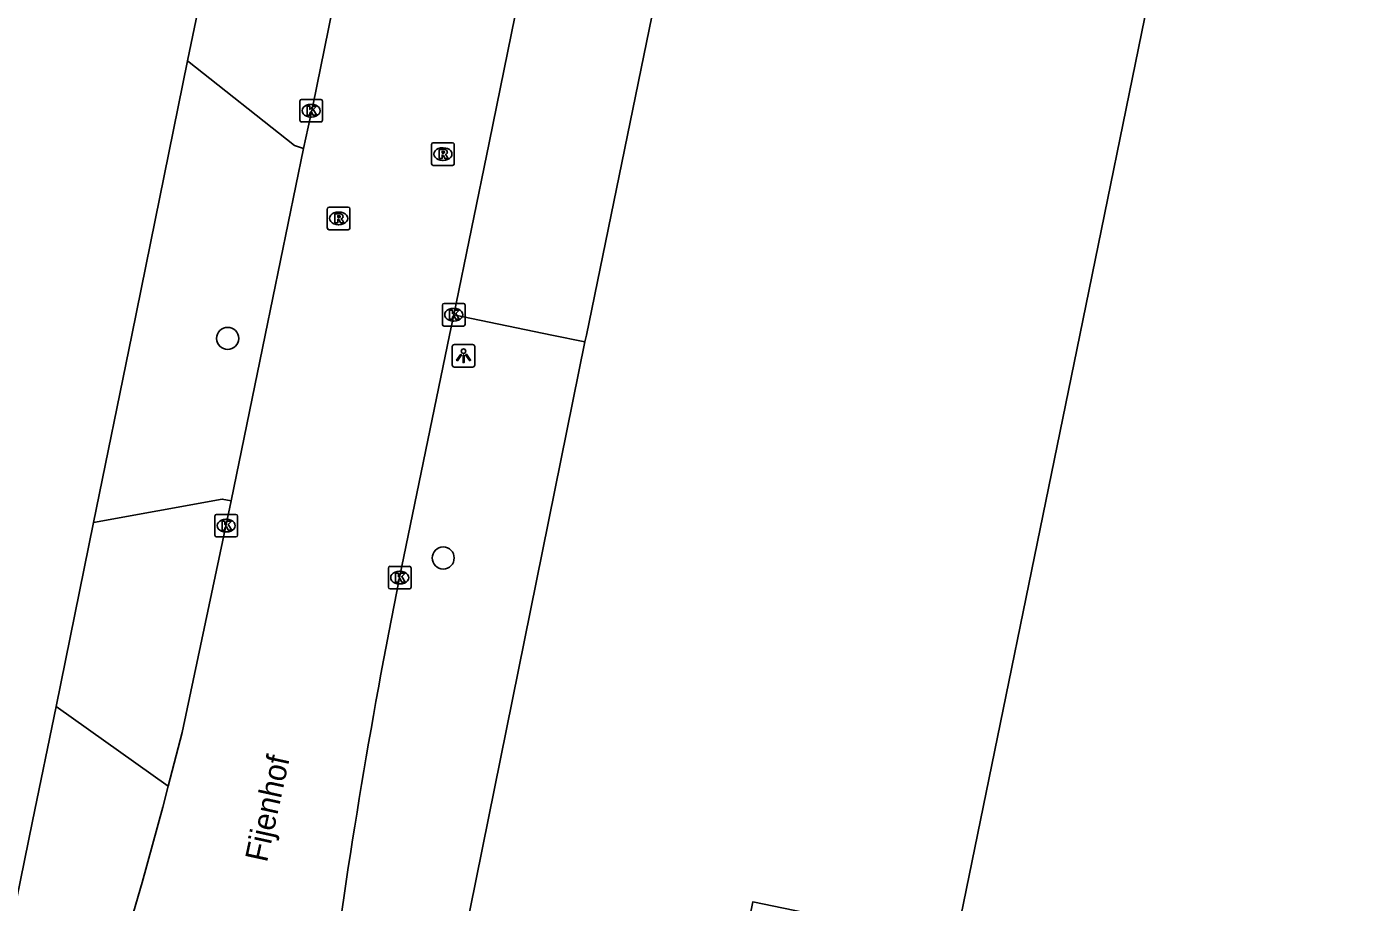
# Model space of a CAD drawing. Extents: x 157692 to 159670, y 381454 to 383289.
# Drawn here: x 158201 to 158259.7, y 382224.9 to 382263.7 of the extents above; entities that cross this region are included whole.
import ezdxf

# ---------------------------------------------------------------- set-up
doc = ezdxf.new("R2010")
doc.units = 0
for name, color, linetype in [('IMGEO_Boom', 7, 'Continuous'), ('IMGEO_Kolk', 7, 'Continuous'), ('IMGEO_Lichtpunt', 7, 'Continuous'), ('IMGEO_Openbare_ruimte_label', 7, 'Continuous'), ('IMGEO_Pand', 7, 'Continuous'), ('IMGEO_Rijbaan_lokaal_gesloten', 7, 'Continuous'), ('IMGEO_Rioolput', 7, 'Continuous'), ('IMGEO_Voetpad_open', 7, 'Continuous')]:
    doc.layers.add(name, color=color, linetype=linetype)

msp = doc.modelspace()

# ---------------------------------------------------------------- linework, layer by layer
at = {"layer": 'IMGEO_Boom'}
for centre in [(158209.902, 382249.853), (158219.447, 382240.129)]:
    msp.add_circle(centre, 0.489, dxfattribs=at)
at = {"layer": 'IMGEO_Kolk'}
for p, q in [((158213.1, 382259.515), (158213.1, 382260.367)), ((158213.175, 382260.441), (158214.027, 382260.441)), ((158214.101, 382260.367), (158214.101, 382259.515)), ((158213.588, 382260.221), (158213.613, 382260.221)), ((158214.027, 382259.441), (158213.175, 382259.441)), ((158213.611, 382259.661), (158213.586, 382259.661)), ((158219.413, 382250.477), (158219.413, 382251.329)), ((158219.488, 382251.403), (158220.34, 382251.403)), ((158219.901, 382251.183), (158219.926, 382251.183)), ((158220.414, 382251.329), (158220.414, 382250.477)), ((158220.34, 382250.403), (158219.488, 382250.403)), ((158219.924, 382250.623), (158219.899, 382250.623)), ((158209.338, 382241.135), (158209.338, 382241.987)), ((158209.413, 382242.061), (158210.265, 382242.061)), ((158209.826, 382241.841), (158209.851, 382241.841)), ((158210.339, 382241.987), (158210.339, 382241.135)), ((158210.265, 382241.061), (158209.413, 382241.061)), ((158209.849, 382241.281), (158209.824, 382241.281)), ((158217.022, 382238.832), (158217.022, 382239.684)), ((158217.097, 382239.758), (158217.949, 382239.758)), ((158217.51, 382239.538), (158217.535, 382239.538)), ((158218.023, 382239.684), (158218.023, 382238.832)), ((158217.949, 382238.758), (158217.097, 382238.758)), ((158217.533, 382238.978), (158217.508, 382238.978))]:
    msp.add_line(p, q, dxfattribs=at)
for points in [[(158213.1, 382259.515), (158213.1, 382260.367)], [(158213.175, 382260.441), (158214.027, 382260.441)], [(158214.101, 382260.367), (158214.101, 382259.515)], [(158213.421, 382260.141), (158213.544, 382260.141), (158213.544, 382259.99), (158213.674, 382260.141), (158213.838, 382260.141), (158213.692, 382259.99), (158213.845, 382259.741), (158213.693, 382259.741), (158213.608, 382259.905), (158213.544, 382259.838), (158213.544, 382259.741), (158213.421, 382259.741), (158213.421, 382260.141)], [(158214.027, 382259.441), (158213.175, 382259.441)], [(158219.413, 382250.477), (158219.413, 382251.329)], [(158219.488, 382251.403), (158220.34, 382251.403)], [(158219.734, 382251.103), (158219.857, 382251.103), (158219.857, 382250.952), (158219.987, 382251.103), (158220.151, 382251.103), (158220.005, 382250.952), (158220.158, 382250.703), (158220.006, 382250.703), (158219.921, 382250.867), (158219.857, 382250.8), (158219.857, 382250.703), (158219.734, 382250.703), (158219.734, 382251.103)], [(158220.414, 382251.329), (158220.414, 382250.477)], [(158220.34, 382250.403), (158219.488, 382250.403)], [(158209.338, 382241.135), (158209.338, 382241.987)], [(158209.413, 382242.061), (158210.265, 382242.061)], [(158209.659, 382241.761), (158209.782, 382241.761), (158209.782, 382241.61), (158209.912, 382241.761), (158210.076, 382241.761), (158209.93, 382241.61), (158210.083, 382241.361), (158209.931, 382241.361), (158209.846, 382241.525), (158209.782, 382241.458), (158209.782, 382241.361), (158209.659, 382241.361), (158209.659, 382241.761)], [(158210.339, 382241.987), (158210.339, 382241.135)], [(158210.265, 382241.061), (158209.413, 382241.061)], [(158217.022, 382238.832), (158217.022, 382239.684)], [(158217.097, 382239.758), (158217.949, 382239.758)], [(158217.343, 382239.458), (158217.466, 382239.458), (158217.466, 382239.307), (158217.596, 382239.458), (158217.76, 382239.458), (158217.614, 382239.307), (158217.767, 382239.058), (158217.615, 382239.058), (158217.53, 382239.222), (158217.466, 382239.155), (158217.466, 382239.058), (158217.343, 382239.058), (158217.343, 382239.458)], [(158218.023, 382239.684), (158218.023, 382238.832)], [(158217.949, 382238.758), (158217.097, 382238.758)]]:
    msp.add_lwpolyline(points, dxfattribs=at)
for centre, start, end in [((158213.177, 382260.365), 91.55205, 178.44795), ((158213.177, 382260.365), 91.55205, 178.44795), ((158214.025, 382260.365), 1.55205, 88.44795), ((158214.025, 382260.365), 1.55205, 88.44795), ((158213.177, 382259.517), 181.55205, 268.44795), ((158213.177, 382259.517), 181.55205, 268.44795), ((158214.025, 382259.517), 271.55205, 358.44795), ((158214.025, 382259.517), 271.55205, 358.44795), ((158219.49, 382251.327), 91.55205, 178.44795), ((158219.49, 382251.327), 91.55205, 178.44795), ((158220.338, 382251.327), 1.55205, 88.44795), ((158220.338, 382251.327), 1.55205, 88.44795), ((158219.49, 382250.479), 181.55205, 268.44795), ((158219.49, 382250.479), 181.55205, 268.44795), ((158220.338, 382250.479), 271.55205, 358.44795), ((158220.338, 382250.479), 271.55205, 358.44795), ((158209.415, 382241.985), 91.55205, 178.44795), ((158209.415, 382241.985), 91.55205, 178.44795), ((158210.263, 382241.985), 1.55205, 88.44795), ((158210.263, 382241.985), 1.55205, 88.44795), ((158209.415, 382241.137), 181.55205, 268.44795), ((158209.415, 382241.137), 181.55205, 268.44795), ((158210.263, 382241.137), 271.55205, 358.44795), ((158210.263, 382241.137), 271.55205, 358.44795), ((158217.099, 382239.682), 91.55205, 178.44795), ((158217.099, 382239.682), 91.55205, 178.44795), ((158217.947, 382239.682), 1.55205, 88.44795), ((158217.947, 382239.682), 1.55205, 88.44795), ((158217.099, 382238.834), 181.55205, 268.44795), ((158217.099, 382238.834), 181.55205, 268.44795), ((158217.947, 382238.834), 271.55205, 358.44795), ((158217.947, 382238.834), 271.55205, 358.44795)]:
    msp.add_arc(centre, 0.0765, start, end, dxfattribs=at)
for centre, major_axis, ratio, start_param, end_param in [((158213.587, 382259.941), (-0.387, 0.002), 0.722429, 4.712389, 7.853982), ((158213.612, 382259.941), (-0.39, 0.002), 0.717154, 1.570796, 4.712389), ((158219.9, 382250.903), (-0.387, 0.002), 0.722429, 4.712389, 7.853982), ((158219.925, 382250.903), (-0.39, 0.002), 0.717154, 1.570796, 4.712389), ((158209.825, 382241.561), (-0.387, 0.002), 0.722429, 4.712389, 7.853982), ((158209.85, 382241.561), (-0.39, 0.002), 0.717154, 1.570796, 4.712389), ((158217.509, 382239.258), (-0.387, 0.002), 0.722429, 4.712389, 7.853982), ((158217.534, 382239.258), (-0.39, 0.002), 0.717154, 1.570796, 4.712389)]:
    msp.add_ellipse(centre, major_axis=major_axis, ratio=ratio, start_param=start_param, end_param=end_param, dxfattribs=at)
at = {"layer": 'IMGEO_Lichtpunt'}
for p, q in [((158219.85, 382249.489), (158219.85, 382248.682)), ((158219.85, 382249.489), (158219.85, 382248.682)), ((158220.752, 382249.584), (158219.944, 382249.584)), ((158220.752, 382249.584), (158219.944, 382249.584)), ((158220.846, 382248.682), (158220.846, 382249.489)), ((158220.846, 382248.682), (158220.846, 382249.489)), ((158219.944, 382248.588), (158220.752, 382248.588)), ((158219.944, 382248.588), (158220.752, 382248.588))]:
    msp.add_line(p, q, dxfattribs=at)
for points in [[(158220.224, 382249.153), (158220.263, 382249.125), (158220.075, 382248.863), (158220.037, 382248.89), (158220.224, 382249.153)], [(158220.326, 382249.105), (158220.373, 382249.105), (158220.373, 382248.783), (158220.326, 382248.783), (158220.326, 382249.105)], [(158220.436, 382249.125), (158220.474, 382249.152), (158220.661, 382248.89), (158220.622, 382248.862), (158220.436, 382249.125)]]:
    msp.add_lwpolyline(points, dxfattribs=at)
msp.add_circle((158220.349, 382249.287), 0.0994, dxfattribs=at)
for centre, start, end in [((158219.944, 382249.489), 90, 180), ((158219.944, 382249.489), 90, 180), ((158220.752, 382249.489), 0, 90), ((158220.752, 382249.489), 0, 90), ((158219.944, 382248.682), 180, 270), ((158219.944, 382248.682), 180, 270), ((158220.752, 382248.682), 270, 0), ((158220.752, 382248.682), 270, 360)]:
    msp.add_arc(centre, 0.0946, start, end, dxfattribs=at)
at = {"layer": 'IMGEO_Pand'}
msp.add_lwpolyline([(158263.863, 382192.139), (158235.213, 382198), (158235.206, 382198.001), (158227.97, 382199.483), (158225.805, 382199.926), (158227.294, 382207.196), (158229.448, 382206.754), (158233.158, 382224.896), (158240.375, 382223.412), (158240.251, 382222.765), (158241.982, 382222.389), (158247.633, 382250), (158250.785, 382265.401), (158249.549, 382265.641), (158249.984, 382267.895), (158247.158, 382268.463), (158250.8, 382286.369), (158253.655, 382285.781), (158254.097, 382288.056), (158255.364, 382287.79), (158268.981, 382354.351)], dxfattribs=at)
at = {"layer": 'IMGEO_Rijbaan_lokaal_gesloten'}
for points in [[(158215.933, 382271.278), (158213.673, 382260.164), (158213.261, 382258.27)], [(158219.913, 382250.904), (158221.477, 382258.511), (158223.946, 382270.643)], [(158213.261, 382258.27), (158211.568, 382250), (158210.064, 382242.656)], [(158217.518, 382239.259), (158219.727, 382250), (158219.913, 382250.904)], [(158210.064, 382242.656), (158207.89, 382232.401), (158207.276, 382230.017)], [(158207.276, 382230.017), (158207.039, 382229.094), (158206.111, 382225.753), (158204.935, 382221.706)]]:
    msp.add_lwpolyline(points, dxfattribs=at)
msp.add_arc((158489.94, 382184.424), 277.886, 168.61923, 172.71864, dxfattribs=at)
at = {"layer": 'IMGEO_Rioolput'}
for p, q in [((158218.935, 382257.593), (158218.935, 382258.445)), ((158219.01, 382258.519), (158219.862, 382258.519)), ((158219.423, 382258.299), (158219.448, 382258.299)), ((158219.936, 382258.445), (158219.936, 382257.593)), ((158219.862, 382257.519), (158219.01, 382257.519)), ((158219.446, 382257.739), (158219.421, 382257.739)), ((158214.392, 382255.671), (158215.244, 382255.671)), ((158214.317, 382254.745), (158214.317, 382255.597)), ((158214.805, 382255.451), (158214.83, 382255.451)), ((158215.318, 382255.597), (158215.318, 382254.745)), ((158215.244, 382254.671), (158214.392, 382254.671)), ((158214.828, 382254.891), (158214.803, 382254.891))]:
    msp.add_line(p, q, dxfattribs=at)
for points in [[(158218.935, 382257.593), (158218.935, 382258.445)], [(158219.01, 382258.519), (158219.862, 382258.519)], [(158219.524, 382258.217), (158219.272, 382258.219), (158219.272, 382257.819)], [(158219.45, 382258.138), (158219.396, 382258.138), (158219.396, 382258.057)], [(158219.396, 382258.057), (158219.448, 382258.057)], [(158219.936, 382258.445), (158219.936, 382257.593)], [(158219.862, 382257.519), (158219.01, 382257.519)], [(158219.272, 382257.819), (158219.396, 382257.819), (158219.396, 382257.981), (158219.407, 382257.981)], [(158219.454, 382257.952), (158219.525, 382257.819), (158219.665, 382257.819), (158219.6, 382257.945)], [(158214.392, 382255.671), (158215.244, 382255.671)], [(158214.317, 382254.745), (158214.317, 382255.597)], [(158214.906, 382255.369), (158214.654, 382255.371), (158214.654, 382254.971)], [(158214.654, 382254.971), (158214.778, 382254.971), (158214.778, 382255.133), (158214.789, 382255.133)], [(158214.832, 382255.29), (158214.778, 382255.29), (158214.778, 382255.209)], [(158214.778, 382255.209), (158214.83, 382255.209)], [(158214.836, 382255.104), (158214.907, 382254.971), (158215.047, 382254.971), (158214.982, 382255.097)], [(158215.318, 382255.597), (158215.318, 382254.745)], [(158215.244, 382254.671), (158214.392, 382254.671)]]:
    msp.add_lwpolyline(points, dxfattribs=at)
for centre, radius, start, end in [((158219.012, 382258.443), 0.0765, 91.55205, 178.44795), ((158219.012, 382258.443), 0.0765, 91.55205, 178.44795), ((158219.432, 382258.246), 0.19, 274.7715, 282.96867), ((158219.456, 382258.042), 0.0964, 77.00612, 93.18647), ((158219.47, 382258.099), 0.0378, 276.66336, 79.67722), ((158219.523, 382258.107), 0.109, 350.36119, 89.41601), ((158219.521, 382258.107), 0.112, 277.58423, 350.98172), ((158219.86, 382258.443), 0.0765, 1.55205, 88.44795), ((158219.86, 382258.443), 0.0765, 1.55205, 88.44795), ((158219.012, 382257.595), 0.0765, 181.55205, 268.44795), ((158219.012, 382257.595), 0.0765, 181.55205, 268.44795), ((158219.406, 382257.928), 0.0533, 26.02933, 88.69889), ((158219.505, 382257.892), 0.108, 29.51342, 73.79051), ((158219.86, 382257.595), 0.0765, 271.55205, 358.44795), ((158219.86, 382257.595), 0.0765, 271.55205, 358.44795), ((158214.394, 382255.595), 0.0765, 91.55205, 178.44795), ((158214.394, 382255.595), 0.0765, 91.55205, 178.44795), ((158215.242, 382255.595), 0.0765, 1.55205, 88.44795), ((158215.242, 382255.595), 0.0765, 1.55205, 88.44795), ((158214.788, 382255.08), 0.0533, 26.02933, 88.69889), ((158214.814, 382255.398), 0.19, 274.7715, 282.96867), ((158214.838, 382255.194), 0.0964, 77.00612, 93.18647), ((158214.852, 382255.251), 0.0378, 276.66336, 79.67722), ((158214.905, 382255.259), 0.109, 350.36119, 89.41601), ((158214.903, 382255.259), 0.112, 277.58423, 350.98172), ((158214.887, 382255.044), 0.108, 29.51342, 73.79051), ((158214.394, 382254.747), 0.0765, 181.55205, 268.44795), ((158214.394, 382254.747), 0.0765, 181.55205, 268.44795), ((158215.242, 382254.747), 0.0765, 271.55205, 358.44795), ((158215.242, 382254.747), 0.0765, 271.55205, 358.44795)]:
    msp.add_arc(centre, radius, start, end, dxfattribs=at)
for centre, major_axis, ratio, start_param, end_param in [((158219.422, 382258.019), (-0.387, 0.002), 0.722429, 4.712389, 7.853982), ((158219.447, 382258.019), (-0.39, 0.002), 0.717154, 1.570796, 4.712389), ((158214.804, 382255.171), (-0.387, 0.002), 0.722429, 4.712389, 7.853982), ((158214.829, 382255.171), (-0.39, 0.002), 0.717154, 1.570796, 4.712389)]:
    msp.add_ellipse(centre, major_axis=major_axis, ratio=ratio, start_param=start_param, end_param=end_param, dxfattribs=at)
at = {"layer": 'IMGEO_Voetpad_open'}
for points in [[(158208.128, 382262.144), (158209.767, 382270.036)], [(158229.78, 382269.461), (158225.787, 382250), (158225.725, 382249.696)], [(158203.968, 382241.693), (158205.656, 382250), (158208.128, 382262.144)], [(158208.128, 382262.144), (158212.868, 382258.397), (158213.261, 382258.27)], [(158225.725, 382249.696), (158224.262, 382250), (158219.913, 382250.904)], [(158225.725, 382249.696), (158216.641, 382204.803), (158214.109, 382192.305), (158213.748, 382190.526), (158214.442, 382188.118), (158215.74, 382187.088)], [(158210.064, 382242.656), (158209.662, 382242.739), (158203.968, 382241.693)], [(158202.309, 382233.555), (158203.968, 382241.693)], [(158193.124, 382191.688), (158194.232, 382193.79), (158194.663, 382195.854), (158197.124, 382207.667), (158199.843, 382221.499), (158201.26, 382228.474), (158202.309, 382233.555)], [(158207.276, 382230.017), (158202.309, 382233.555)]]:
    msp.add_lwpolyline(points, dxfattribs=at)

# ---------------------------------------------------------------- texts
at = {"layer": 'IMGEO_Openbare_ruimte_label'}
msp.add_text('Fijenhof', height=1, rotation=77.70114, dxfattribs=at).set_placement((158211.641, 382226.611))

doc.saveas('drawing.dxf')
